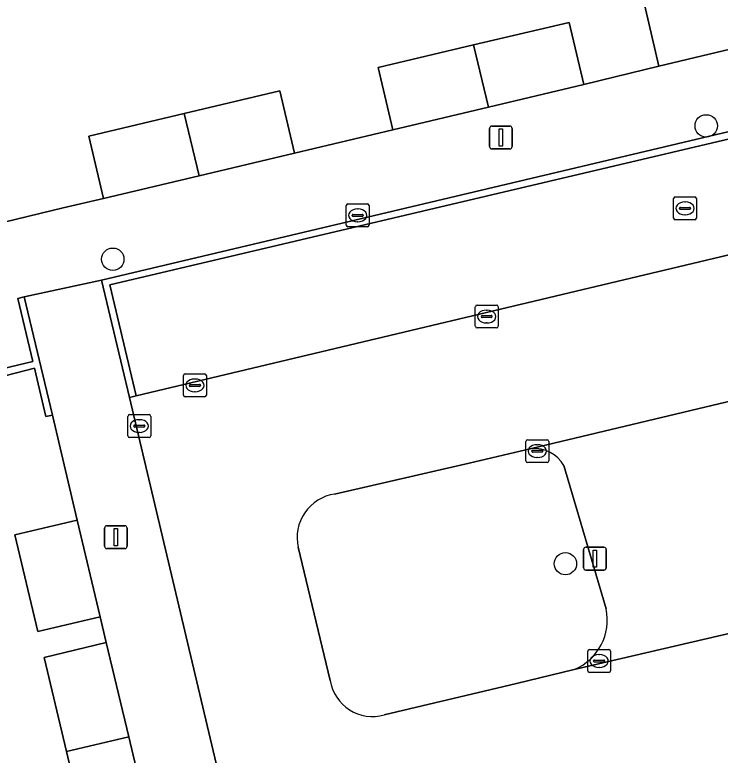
# Model space of a CAD drawing. Extents: x 158031 to 159244, y 380104 to 381214.
# Drawn here: x 158480.31 to 158511.17, y 380557.72 to 380590.12 of the extents above; entities that cross this region are included whole.
import ezdxf

# ---------------------------------------------------------------- set-up
doc = ezdxf.new("R2010")
doc.units = 0
for name, color, linetype in [('IMGEO_Boom', 7, 'Continuous'), ('IMGEO_Erf', 7, 'Continuous'), ('IMGEO_Groenvoorziening', 7, 'Continuous'), ('IMGEO_Hek', 7, 'Continuous'), ('IMGEO_Kolk', 7, 'Continuous'), ('IMGEO_Lichtmast', 7, 'Continuous'), ('IMGEO_Muur', 7, 'Continuous'), ('IMGEO_Pand', 7, 'Continuous'), ('IMGEO_Parkeervlak_open', 7, 'Continuous'), ('IMGEO_Rijbaan_lokaal_open', 7, 'Continuous'), ('IMGEO_Rioolput', 7, 'Continuous'), ('IMGEO_Voetpad_open', 7, 'Continuous')]:
    doc.layers.add(name, color=color, linetype=linetype)

msp = doc.modelspace()

# ---------------------------------------------------------------- linework, layer by layer
at = {"layer": 'IMGEO_Boom'}
for centre in [(158510.556, 380585.263), (158484.597, 380579.425), (158504.398, 380566.1)]:
    msp.add_circle(centre, 0.489, dxfattribs=at)
at = {"layer": 'IMGEO_Erf'}
for points in [[(158479.84, 380581.054), (158482.429, 380581.669), (158484.197, 380582.089), (158483.552, 380584.814), (158487.726, 380585.801), (158491.899, 380586.789), (158492.544, 380584.064), (158496.854, 380585.088), (158496.208, 380587.813), (158500.384, 380588.802), (158504.56, 380589.792), (158505.205, 380587.067), (158506.574, 380587.406), (158508.491, 380587.88), (158505.11, 380602.379), (158509.865, 380603.371), (158507.679, 380613.694), (158507.64, 380613.869), (158500.182, 380612.101), (158491.005, 380609.937), (158488.931, 380609.483), (158425.116, 380594.369)], [(158483.555, 380553.753), (158482.572, 380557.876), (158481.589, 380561.999), (158484.312, 380562.648), (158484.047, 380563.779), (158481.323, 380563.132), (158480.317, 380567.363), (158483.041, 380568.011), (158481.955, 380572.603), (158481.673, 380572.536), (158481.166, 380574.664), (158478.293, 380573.913), (158477.068, 380573.62), (158478.365, 380568.196), (158475.345, 380567.474), (158476.587, 380562.226), (158473.824, 380561.572), (158475.09, 380556.225)]]:
    msp.add_lwpolyline(points, dxfattribs=at)
at = {"layer": 'IMGEO_Groenvoorziening'}
for points in [[(158502.912, 380571.146), (158500.184, 380570.496), (158494.303, 380569.15)], [(158506.174, 380564.121), (158504.335, 380570.394)], [(158492.714, 380566.817), (158494.109, 380560.989)], [(158496.471, 380559.479), (158502.256, 380560.858), (158504.787, 380561.475)]]:
    msp.add_lwpolyline(points, dxfattribs=at)
for centre, radius, start, end in [((158503.013, 380569.616), 1.534, 30.4979, 93.7927), ((158494.586, 380567.249), 1.922, 98.4774, 193.0053), ((158503.903, 380563.625), 2.325, 292.352, 12.3221), ((158495.962, 380561.285), 1.876, 189.0648, 285.7546)]:
    msp.add_arc(centre, radius, start, end, dxfattribs=at)
at = {"layer": 'IMGEO_Hek'}
for points in [[(158509.865, 380603.371), (158505.11, 380602.379), (158508.491, 380587.88)], [(158508.491, 380587.88), (158506.574, 380587.406)]]:
    msp.add_lwpolyline(points, dxfattribs=at)
at = {"layer": 'IMGEO_Kolk'}
for p, q in [((158494.812, 380580.919), (158494.812, 380581.771)), ((158494.887, 380581.845), (158495.739, 380581.845)), ((158495.3, 380581.625), (158495.325, 380581.625)), ((158495.813, 380581.771), (158495.813, 380580.919)), ((158495.071, 380581.339), (158495.071, 380581.351)), ((158495.509, 380581.302), (158495.111, 380581.302)), ((158495.114, 380581.388), (158495.512, 380581.388)), ((158495.555, 380581.351), (158495.555, 380581.339)), ((158495.323, 380581.065), (158495.298, 380581.065)), ((158495.739, 380580.845), (158494.887, 380580.845)), ((158500.532, 380577.418), (158501.384, 380577.418)), ((158500.457, 380576.492), (158500.457, 380577.344)), ((158500.945, 380577.198), (158500.97, 380577.198)), ((158501.458, 380577.344), (158501.458, 380576.492)), ((158500.716, 380576.912), (158500.716, 380576.924)), ((158501.154, 380576.875), (158500.756, 380576.875)), ((158500.759, 380576.961), (158501.157, 380576.961)), ((158501.2, 380576.924), (158501.2, 380576.912)), ((158500.968, 380576.638), (158500.943, 380576.638)), ((158501.384, 380576.418), (158500.532, 380576.418)), ((158487.689, 380573.478), (158487.689, 380574.33)), ((158487.764, 380574.404), (158488.616, 380574.404)), ((158488.177, 380574.184), (158488.202, 380574.184)), ((158488.69, 380574.33), (158488.69, 380573.478)), ((158487.948, 380573.898), (158487.948, 380573.91)), ((158488.386, 380573.861), (158487.988, 380573.861)), ((158487.991, 380573.947), (158488.389, 380573.947)), ((158488.432, 380573.91), (158488.432, 380573.898)), ((158488.2, 380573.624), (158488.175, 380573.624)), ((158488.616, 380573.404), (158487.764, 380573.404)), ((158485.255, 380571.697), (158485.255, 380572.549)), ((158485.33, 380572.623), (158486.182, 380572.623)), ((158486.256, 380572.549), (158486.256, 380571.697)), ((158485.743, 380572.403), (158485.768, 380572.403)), ((158485.514, 380572.117), (158485.514, 380572.129)), ((158485.952, 380572.08), (158485.554, 380572.08)), ((158485.557, 380572.166), (158485.955, 380572.166)), ((158485.998, 380572.129), (158485.998, 380572.117)), ((158486.182, 380571.623), (158485.33, 380571.623)), ((158485.766, 380571.843), (158485.741, 380571.843)), ((158502.666, 380570.601), (158502.666, 380571.453)), ((158502.741, 380571.527), (158503.593, 380571.527)), ((158503.154, 380571.307), (158503.179, 380571.307)), ((158503.667, 380571.453), (158503.667, 380570.601)), ((158502.925, 380571.021), (158502.925, 380571.033)), ((158503.363, 380570.984), (158502.965, 380570.984)), ((158502.968, 380571.07), (158503.366, 380571.07)), ((158503.409, 380571.033), (158503.409, 380571.021)), ((158503.177, 380570.747), (158503.152, 380570.747)), ((158503.593, 380570.527), (158502.741, 380570.527)), ((158505.372, 380561.414), (158505.372, 380562.266)), ((158505.447, 380562.34), (158506.299, 380562.34)), ((158506.373, 380562.266), (158506.373, 380561.414)), ((158505.674, 380561.883), (158506.072, 380561.883)), ((158505.86, 380562.12), (158505.885, 380562.12)), ((158505.631, 380561.834), (158505.631, 380561.846)), ((158506.069, 380561.797), (158505.671, 380561.797)), ((158505.883, 380561.56), (158505.858, 380561.56)), ((158506.115, 380561.846), (158506.115, 380561.834)), ((158506.299, 380561.34), (158505.447, 380561.34))]:
    msp.add_line(p, q, dxfattribs=at)
for points in [[(158494.812, 380580.919), (158494.812, 380581.771)], [(158494.887, 380581.845), (158495.739, 380581.845)], [(158495.813, 380581.771), (158495.813, 380580.919)], [(158495.739, 380580.845), (158494.887, 380580.845)], [(158500.532, 380577.418), (158501.384, 380577.418)], [(158500.457, 380576.492), (158500.457, 380577.344)], [(158501.458, 380577.344), (158501.458, 380576.492)], [(158501.384, 380576.418), (158500.532, 380576.418)], [(158487.689, 380573.478), (158487.689, 380574.33)], [(158487.764, 380574.404), (158488.616, 380574.404)], [(158488.69, 380574.33), (158488.69, 380573.478)], [(158488.616, 380573.404), (158487.764, 380573.404)], [(158485.255, 380571.697), (158485.255, 380572.549)], [(158485.33, 380572.623), (158486.182, 380572.623)], [(158486.256, 380572.549), (158486.256, 380571.697)], [(158486.182, 380571.623), (158485.33, 380571.623)], [(158502.666, 380570.601), (158502.666, 380571.453)], [(158502.741, 380571.527), (158503.593, 380571.527)], [(158503.667, 380571.453), (158503.667, 380570.601)], [(158503.593, 380570.527), (158502.741, 380570.527)], [(158505.372, 380561.414), (158505.372, 380562.266)], [(158505.447, 380562.34), (158506.299, 380562.34)], [(158506.373, 380562.266), (158506.373, 380561.414)], [(158506.299, 380561.34), (158505.447, 380561.34)]]:
    msp.add_lwpolyline(points, dxfattribs=at)
for centre, radius, start, end in [((158494.889, 380581.769), 0.0765, 91.552, 178.448), ((158494.889, 380581.769), 0.0765, 91.552, 178.448), ((158495.737, 380581.769), 0.0765, 1.552, 88.448), ((158495.737, 380581.769), 0.0765, 1.552, 88.448), ((158495.111, 380581.348), 0.0403, 85.8775, 175.7526), ((158495.108, 380581.338), 0.0366, 178.938, 274.7102), ((158495.512, 380581.345), 0.043, 264.8664, 352.4533), ((158495.516, 380581.35), 0.0386, 1.7309, 96.639), ((158494.889, 380580.921), 0.0765, 181.552, 268.448), ((158494.889, 380580.921), 0.0765, 181.552, 268.448), ((158495.737, 380580.921), 0.0765, 271.552, 358.448), ((158495.737, 380580.921), 0.0765, 271.552, 358.448), ((158500.534, 380577.342), 0.0765, 91.552, 178.448), ((158500.534, 380577.342), 0.0765, 91.552, 178.448), ((158501.382, 380577.342), 0.0765, 1.552, 88.448), ((158501.382, 380577.342), 0.0765, 1.552, 88.448), ((158500.756, 380576.921), 0.0403, 85.8775, 175.7526), ((158500.753, 380576.911), 0.0366, 178.938, 274.7102), ((158501.157, 380576.918), 0.043, 264.8664, 352.4533), ((158501.161, 380576.923), 0.0386, 1.7309, 96.639), ((158500.534, 380576.494), 0.0765, 181.552, 268.448), ((158500.534, 380576.494), 0.0765, 181.552, 268.448), ((158501.382, 380576.494), 0.0765, 271.552, 358.448), ((158501.382, 380576.494), 0.0765, 271.552, 358.448), ((158487.766, 380574.328), 0.0765, 91.552, 178.448), ((158487.766, 380574.328), 0.0765, 91.552, 178.448), ((158488.614, 380574.328), 0.0765, 1.552, 88.448), ((158488.614, 380574.328), 0.0765, 1.552, 88.448), ((158487.988, 380573.907), 0.0403, 85.8775, 175.7526), ((158487.985, 380573.897), 0.0366, 178.938, 274.7102), ((158488.389, 380573.904), 0.043, 264.8664, 352.4533), ((158488.393, 380573.909), 0.0386, 1.7309, 96.639), ((158487.766, 380573.48), 0.0765, 181.552, 268.448), ((158487.766, 380573.48), 0.0765, 181.552, 268.448), ((158488.614, 380573.48), 0.0765, 271.552, 358.448), ((158488.614, 380573.48), 0.0765, 271.552, 358.448), ((158485.332, 380572.547), 0.0765, 91.552, 178.448), ((158485.332, 380572.547), 0.0765, 91.552, 178.448), ((158486.18, 380572.547), 0.0765, 1.552, 88.448), ((158486.18, 380572.547), 0.0765, 1.552, 88.448), ((158485.554, 380572.126), 0.0403, 85.8775, 175.7526), ((158485.551, 380572.116), 0.0366, 178.938, 274.7102), ((158485.955, 380572.123), 0.043, 264.8664, 352.4533), ((158485.959, 380572.128), 0.0386, 1.7309, 96.639), ((158485.332, 380571.699), 0.0765, 181.552, 268.448), ((158485.332, 380571.699), 0.0765, 181.552, 268.448), ((158486.18, 380571.699), 0.0765, 271.552, 358.448), ((158486.18, 380571.699), 0.0765, 271.552, 358.448), ((158502.743, 380571.451), 0.0765, 91.552, 178.448), ((158502.743, 380571.451), 0.0765, 91.552, 178.448), ((158503.591, 380571.451), 0.0765, 1.552, 88.448), ((158503.591, 380571.451), 0.0765, 1.552, 88.448), ((158502.965, 380571.03), 0.0403, 85.8775, 175.7526), ((158502.962, 380571.02), 0.0366, 178.938, 274.7102), ((158503.366, 380571.027), 0.043, 264.8664, 352.4533), ((158503.37, 380571.032), 0.0386, 1.7309, 96.639), ((158502.743, 380570.603), 0.0765, 181.552, 268.448), ((158502.743, 380570.603), 0.0765, 181.552, 268.448), ((158503.591, 380570.603), 0.0765, 271.552, 358.448), ((158503.591, 380570.603), 0.0765, 271.552, 358.448), ((158505.449, 380562.264), 0.0765, 91.552, 178.448), ((158505.449, 380562.264), 0.0765, 91.552, 178.448), ((158506.297, 380562.264), 0.0765, 1.552, 88.448), ((158506.297, 380562.264), 0.0765, 1.552, 88.448), ((158505.671, 380561.843), 0.0403, 85.8775, 175.7526), ((158506.076, 380561.845), 0.0386, 1.7309, 96.639), ((158505.668, 380561.833), 0.0366, 178.938, 274.7102), ((158506.072, 380561.84), 0.043, 264.8664, 352.4533), ((158505.449, 380561.416), 0.0765, 181.552, 268.448), ((158505.449, 380561.416), 0.0765, 181.552, 268.448), ((158506.297, 380561.416), 0.0765, 271.552, 358.448), ((158506.297, 380561.416), 0.0765, 271.552, 358.448)]:
    msp.add_arc(centre, radius, start, end, dxfattribs=at)
for centre, major_axis, ratio, start_param, end_param in [((158495.299, 380581.345), (-0.387, 0.002), 0.722429, 4.712389, 7.853982), ((158495.324, 380581.345), (-0.39, 0.002), 0.717154, 1.570796, 4.712389), ((158500.944, 380576.918), (-0.387, 0.002), 0.722429, 4.712389, 7.853982), ((158500.969, 380576.918), (-0.39, 0.002), 0.717154, 1.570796, 4.712389), ((158488.176, 380573.904), (-0.387, 0.002), 0.722429, 4.712389, 7.853982), ((158488.201, 380573.904), (-0.39, 0.002), 0.717154, 1.570796, 4.712389), ((158485.742, 380572.123), (-0.387, 0.002), 0.722429, 4.712389, 7.853982), ((158485.767, 380572.123), (-0.39, 0.002), 0.717154, 1.570796, 4.712389), ((158503.153, 380571.027), (-0.387, 0.002), 0.722429, 4.712389, 7.853982), ((158503.178, 380571.027), (-0.39, 0.002), 0.717154, 1.570796, 4.712389), ((158505.859, 380561.84), (-0.387, 0.002), 0.722429, 4.712389, 7.853982), ((158505.884, 380561.84), (-0.39, 0.002), 0.717154, 1.570796, 4.712389)]:
    msp.add_ellipse(centre, major_axis=major_axis, ratio=ratio, start_param=start_param, end_param=end_param, dxfattribs=at)
at = {"layer": 'IMGEO_Lichtmast'}
for p, q in [((158501.179, 380585.252), (158501.969, 380585.252)), ((158501.969, 380585.252), (158501.179, 380585.252)), ((158501.079, 380584.352), (158501.079, 380585.152)), ((158501.079, 380585.152), (158501.079, 380584.352)), ((158502.069, 380585.152), (158502.069, 380584.352)), ((158502.069, 380584.352), (158502.069, 380585.152)), ((158501.969, 380584.252), (158501.179, 380584.252)), ((158501.179, 380584.252), (158501.969, 380584.252)), ((158484.335, 380567.762), (158485.125, 380567.762)), ((158485.125, 380567.762), (158484.335, 380567.762)), ((158484.235, 380566.862), (158484.235, 380567.662)), ((158484.235, 380567.662), (158484.235, 380566.862)), ((158485.225, 380567.662), (158485.225, 380566.862)), ((158485.225, 380566.862), (158485.225, 380567.662)), ((158485.125, 380566.762), (158484.335, 380566.762)), ((158484.335, 380566.762), (158485.125, 380566.762)), ((158505.192, 380565.922), (158505.192, 380566.722)), ((158505.192, 380566.722), (158505.192, 380565.922)), ((158505.292, 380566.822), (158506.082, 380566.822)), ((158506.082, 380566.822), (158505.292, 380566.822)), ((158506.182, 380566.722), (158506.182, 380565.922)), ((158506.182, 380565.922), (158506.182, 380566.722)), ((158506.082, 380565.822), (158505.292, 380565.822)), ((158505.292, 380565.822), (158506.082, 380565.822))]:
    msp.add_line(p, q, dxfattribs=at)
for points in [[(158501.499, 380585.127), (158501.649, 380585.127), (158501.649, 380584.377), (158501.499, 380584.377), (158501.499, 380585.127)], [(158484.655, 380567.637), (158484.805, 380567.637), (158484.805, 380566.887), (158484.655, 380566.887), (158484.655, 380567.637)], [(158505.612, 380566.697), (158505.762, 380566.697), (158505.762, 380565.947), (158505.612, 380565.947), (158505.612, 380566.697)]]:
    msp.add_lwpolyline(points, dxfattribs=at)
for centre, start, end in [((158501.179, 380585.152), 90, 180), ((158501.179, 380585.152), 90, 180), ((158501.969, 380585.152), 0, 90), ((158501.969, 380585.152), 360, 90), ((158501.179, 380584.352), 180, 270), ((158501.179, 380584.352), 180, 270), ((158501.969, 380584.352), 270, 0), ((158501.969, 380584.352), 270, 0), ((158484.335, 380567.662), 90, 180), ((158484.335, 380567.662), 90, 180), ((158485.125, 380567.662), 0, 90), ((158485.125, 380567.662), 360, 90), ((158484.335, 380566.862), 180, 270), ((158484.335, 380566.862), 180, 270), ((158485.125, 380566.862), 270, 0), ((158485.125, 380566.862), 270, 0), ((158505.292, 380566.722), 90, 180), ((158505.292, 380566.722), 90, 180), ((158506.082, 380566.722), 0, 90), ((158506.082, 380566.722), 360, 90), ((158505.292, 380565.922), 180, 270), ((158505.292, 380565.922), 180, 270), ((158506.082, 380565.922), 270, 0), ((158506.082, 380565.922), 270, 0)]:
    msp.add_arc(centre, 0.1, start, end, dxfattribs=at)
at = {"layer": 'IMGEO_Muur'}
for points in [[(158485.614, 380573.45), (158484.467, 380578.303), (158511.831, 380584.759), (158512.967, 380579.951), (158516.468, 380580.791), (158515.264, 380585.911), (158514.972, 380585.842), (158516.108, 380581.01), (158513.189, 380580.313), (158512.05, 380585.125), (158484.11, 380578.509), (158485.323, 380573.372)], [(158481.166, 380574.664), (158481.673, 380572.536), (158481.955, 380572.603), (158480.723, 380577.776), (158480.441, 380577.709), (158481.097, 380574.956), (158478.208, 380574.268), (158478.293, 380573.913)]]:
    msp.add_lwpolyline(points, close=True, dxfattribs=at)
at = {"layer": 'IMGEO_Pand'}
for points in [[(158500.384, 380588.802), (158501.03, 380586.078), (158505.205, 380587.067), (158504.56, 380589.792)], [(158500.384, 380588.802), (158496.208, 380587.813), (158496.854, 380585.088), (158501.03, 380586.078)], [(158487.726, 380585.801), (158488.37, 380583.076), (158492.544, 380584.064), (158491.899, 380586.789)], [(158487.726, 380585.801), (158483.552, 380584.814), (158484.197, 380582.089), (158488.37, 380583.076)], [(158483.041, 380568.011), (158480.317, 380567.363), (158481.323, 380563.132), (158484.047, 380563.779)], [(158485.295, 380558.525), (158484.312, 380562.648), (158481.589, 380561.999), (158482.572, 380557.876)], [(158485.295, 380558.525), (158482.572, 380557.876), (158483.555, 380553.753), (158486.278, 380554.402)]]:
    msp.add_lwpolyline(points, close=True, dxfattribs=at)
at = {"layer": 'IMGEO_Parkeervlak_open'}
for points in [[(158509.865, 380603.371), (158505.11, 380602.379), (158508.491, 380587.88), (158513.196, 380589.001)], [(158512.967, 380579.951), (158511.831, 380584.759), (158484.467, 380578.303), (158485.614, 380573.45)]]:
    msp.add_lwpolyline(points, close=True, dxfattribs=at)
for points in [[(158516.487, 380574.382), (158502.912, 380571.146)], [(158504.787, 380561.475), (158518.766, 380564.723), (158516.487, 380574.382)], [(158504.335, 380570.394), (158506.174, 380564.121)]]:
    msp.add_lwpolyline(points, dxfattribs=at)
for centre, radius, start, end in [((158503.013, 380569.616), 1.534, 30.4979, 93.7927), ((158503.903, 380563.625), 2.325, 292.352, 12.3221)]:
    msp.add_arc(centre, radius, start, end, dxfattribs=at)
at = {"layer": 'IMGEO_Rijbaan_lokaal_open'}
msp.add_lwpolyline([(158526.302, 380560.192), (158526.235, 380560.474), (158521.226, 380581.904), (158520.034, 380587.025), (158515.264, 380585.911), (158516.468, 380580.791), (158512.967, 380579.951), (158485.614, 380573.45), (158485.323, 380573.372), (158497.176, 380523.356), (158502.758, 380524.694), (158497.56, 380546.379), (158495.961, 380553.049)], close=True, dxfattribs=at)
for points in [[(158494.303, 380569.15), (158500.184, 380570.496), (158502.912, 380571.146), (158516.487, 380574.382), (158518.766, 380564.723), (158504.787, 380561.475)], [(158494.109, 380560.989), (158492.714, 380566.817)], [(158504.787, 380561.475), (158502.256, 380560.858), (158496.471, 380559.479)]]:
    msp.add_lwpolyline(points, dxfattribs=at)
for centre, radius, start, end in [((158494.586, 380567.249), 1.922, 98.4774, 193.0053), ((158495.962, 380561.285), 1.876, 189.0648, 285.7546)]:
    msp.add_arc(centre, radius, start, end, dxfattribs=at)
at = {"layer": 'IMGEO_Rioolput'}
for p, q in [((158509.131, 380581.226), (158509.131, 380582.078)), ((158509.206, 380582.152), (158510.058, 380582.152)), ((158510.132, 380582.078), (158510.132, 380581.226)), ((158509.39, 380581.646), (158509.39, 380581.658)), ((158509.433, 380581.695), (158509.831, 380581.695)), ((158509.619, 380581.932), (158509.644, 380581.932)), ((158509.874, 380581.658), (158509.874, 380581.646)), ((158509.828, 380581.609), (158509.43, 380581.609)), ((158509.642, 380581.372), (158509.617, 380581.372)), ((158510.058, 380581.152), (158509.206, 380581.152))]:
    msp.add_line(p, q, dxfattribs=at)
for points in [[(158509.131, 380581.226), (158509.131, 380582.078)], [(158509.206, 380582.152), (158510.058, 380582.152)], [(158510.132, 380582.078), (158510.132, 380581.226)], [(158510.058, 380581.152), (158509.206, 380581.152)]]:
    msp.add_lwpolyline(points, dxfattribs=at)
for centre, radius, start, end in [((158509.208, 380582.076), 0.0765, 91.552, 178.448), ((158509.208, 380582.076), 0.0765, 91.552, 178.448), ((158510.056, 380582.076), 0.0765, 1.552, 88.448), ((158510.056, 380582.076), 0.0765, 1.552, 88.448), ((158509.43, 380581.655), 0.0403, 85.8775, 175.7526), ((158509.427, 380581.645), 0.0366, 178.938, 274.7102), ((158509.831, 380581.652), 0.043, 264.8664, 352.4533), ((158509.835, 380581.657), 0.0386, 1.7309, 96.639), ((158509.208, 380581.228), 0.0765, 181.552, 268.448), ((158509.208, 380581.228), 0.0765, 181.552, 268.448), ((158510.056, 380581.228), 0.0765, 271.552, 358.448), ((158510.056, 380581.228), 0.0765, 271.552, 358.448)]:
    msp.add_arc(centre, radius, start, end, dxfattribs=at)
for centre, major_axis, ratio, start_param, end_param in [((158509.618, 380581.652), (-0.387, 0.002), 0.722429, 4.712389, 7.853982), ((158509.643, 380581.652), (-0.39, 0.002), 0.717154, 1.570796, 4.712389)]:
    msp.add_ellipse(centre, major_axis=major_axis, ratio=ratio, start_param=start_param, end_param=end_param, dxfattribs=at)
at = {"layer": 'IMGEO_Voetpad_open'}
for points in [[(158528.763, 380592.691), (158525.385, 380591.899), (158520.483, 380590.723), (158513.196, 380589.001), (158508.491, 380587.88), (158506.574, 380587.406), (158505.205, 380587.067), (158501.03, 380586.078), (158496.854, 380585.088), (158492.544, 380584.064), (158488.37, 380583.076), (158484.197, 380582.089), (158482.429, 380581.669), (158479.84, 380581.054)], [(158478.208, 380574.268), (158481.097, 380574.956), (158480.441, 380577.709), (158480.723, 380577.776), (158484.11, 380578.509), (158512.05, 380585.125), (158513.189, 380580.313), (158516.108, 380581.01), (158514.972, 380585.842), (158515.264, 380585.911), (158520.034, 380587.025), (158520.325, 380587.091), (158521.425, 380582.266), (158526.259, 380583.376), (158530.751, 380564.308)]]:
    msp.add_lwpolyline(points, dxfattribs=at)
msp.add_lwpolyline([(158485.323, 380573.372), (158484.11, 380578.509), (158480.723, 380577.776), (158481.955, 380572.603), (158483.041, 380568.011), (158484.047, 380563.779), (158484.312, 380562.648), (158485.295, 380558.525), (158486.278, 380554.402), (158486.553, 380553.208), (158487.596, 380548.891), (158487.813, 380547.87), (158488.6, 380544.6), (158488.823, 380543.697), (158490.916, 380534.926), (158492.117, 380529.696), (158493.12, 380525.462), (158493.401, 380524.245), (158493.811, 380522.549), (158497.176, 380523.356)], close=True, dxfattribs=at)

doc.saveas('drawing.dxf')
